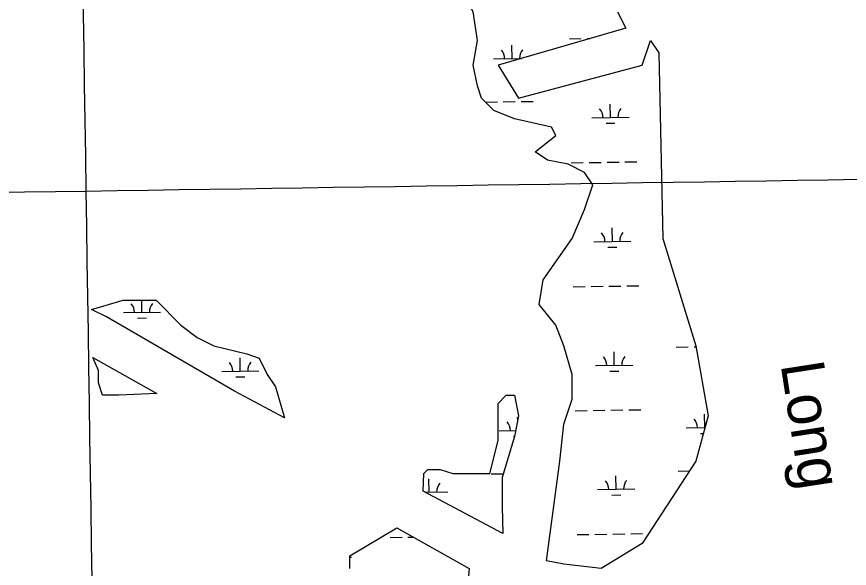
# Model space of a CAD drawing. Extents: x 3823584 to 3861785, y 301729 to 327625.
# Drawn here: x 3832856 to 3835091, y 312283 to 313764 of the extents above; entities that cross this region are included whole.
import ezdxf

# ---------------------------------------------------------------- set-up
doc = ezdxf.new("R2010")
doc.units = 0
for name, color, linetype in [('V-GRID-MAJR', 7, 'Continuous'), ('V-RIVR-IDEN', 7, 'Continuous'), ('V-TOPO-SHOR', 7, 'Continuous'), ('V-WETL-SWMP', 7, 'Continuous')]:
    doc.layers.add(name, color=color, linetype=linetype)

msp = doc.modelspace()

# ---------------------------------------------------------------- linework, layer by layer
at = {"layer": 'V-GRID-MAJR'}
for points in [[(3833134.7290000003, 307237.467), (3833043.082, 313295.662), (3832951.406, 319355.783), (3832859.73, 325415.89900000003), (3832859.701, 325417.829)], [(3827733.773, 313215.73), (3833043.082, 313295.662), (3838352.38, 313376.366), (3843661.667, 313457.842), (3848970.941, 313540.09), (3854280.204, 313623.11100000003), (3859589.454, 313706.903), (3859589.455, 313706.903)]]:
    msp.add_spline(points, degree=3, dxfattribs=at)
at = {"layer": 'V-TOPO-SHOR'}
for p, q in [((3834092.9695340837, 313699.51694022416), (3834081.9115499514, 313776.97793844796)), ((3834468.954238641, 313776.97997329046), (3834491.0702168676, 313732.71597572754)), ((3834491.0702168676, 313732.71597572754), (3834148.26648363, 313633.12294587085)), ((3834081.9115370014, 313633.12093989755), (3834092.9695340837, 313699.51694022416)), ((3834535.3031723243, 313633.1229807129), (3834557.420160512, 313699.51898203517)), ((3834557.420160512, 313699.51898203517), (3834579.5361397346, 313666.3209843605)), ((3834579.5361397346, 313666.3209843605), (3834590.594086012, 313168.35499037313)), ((3834092.9695231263, 313577.7919414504), (3834081.9115370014, 313633.12093989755)), ((3834148.26648363, 313633.12294587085), (3834203.5574311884, 313544.5959517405)), ((3834203.5574311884, 313544.5959517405), (3834535.3031723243, 313633.1229807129)), ((3834104.0275112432, 313544.5939427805), (3834092.9695231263, 313577.7919414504)), ((3834137.202481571, 313511.39594610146), (3834104.0275112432, 313544.5939427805)), ((3834192.4934351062, 313489.2649513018), (3834137.202481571, 313511.39594610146)), ((3834292.0173530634, 313467.13296048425), (3834192.4934351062, 313489.2649513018)), ((3834303.075342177, 313445.00096170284), (3834292.0173530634, 313467.13296048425)), ((3834247.7843826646, 313400.73695717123), (3834303.075342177, 313445.00096170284)), ((3834280.9593539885, 313378.6059603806), (3834247.7843826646, 313400.73695717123)), ((3834336.2503085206, 313367.53996546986), (3834280.9593539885, 313378.6059603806)), ((3834380.483270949, 313345.40796967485), (3834336.2503085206, 313367.53996546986)), ((3834402.5992501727, 313312.20997200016), (3834380.483270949, 313345.40796967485)), ((3834380.483261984, 313245.8149706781), (3834402.5992501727, 313312.20997200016)), ((3834347.3082816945, 313168.352968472), (3834380.483261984, 313245.8149706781)), ((3834269.900333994, 313057.69396261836), (3834347.3082816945, 313168.352968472)), ((3834590.594086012, 313168.35499037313), (3834679.0599889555, 312880.642001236)), ((3834258.8423369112, 312991.2989622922), (3834269.900333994, 313057.69396261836)), ((3834303.0752963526, 312935.9689668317), (3834258.8423369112, 312991.2989622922)), ((3834325.1912735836, 312880.63996937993), (3834303.0752963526, 312935.9689668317)), ((3834347.3082488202, 312803.1789721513), (3834325.1912735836, 312880.63996937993)), ((3834679.0599889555, 312880.642001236), (3834712.2349453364, 312692.52100611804)), ((3834347.3082428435, 312736.7829728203), (3834347.3082488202, 312803.1789721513)), ((3834325.191254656, 312670.3879714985), (3834347.3082428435, 312736.7829728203)), ((3834712.2349453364, 312692.52100611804), (3834679.0599610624, 312570.7970043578)), ((3834314.1332545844, 312570.7949715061), (3834325.191254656, 312670.3879714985)), ((3834278.404259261, 312303.5139709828), (3834314.1332545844, 312570.7949715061)), ((3834679.0599610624, 312570.7970043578), (3834535.3030567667, 312349.4779936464)), ((3834535.3030567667, 312349.4779936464), (3834424.721139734, 312283.08298436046)), ((3834325.197220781, 312294.1489752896), (3834278.404259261, 312303.5139709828)), ((3834424.721139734, 312283.08298436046), (3834325.197220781, 312294.1489752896))]:
    msp.add_line(p, q, dxfattribs=at)
for points in [[(3833057.5330000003, 312977.52400000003), (3833141.9620000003, 313002.365), (3833230.427, 313002.365), (3833296.7770000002, 312935.969), (3833341.0100000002, 312902.772), (3833385.2430000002, 312880.64), (3833473.708, 312858.50800000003), (3833506.883, 312847.442), (3833528.9990000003, 312803.179), (3833551.116, 312769.981), (3833575.615, 312687.23600000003)], [(3833575.615, 312687.23600000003), (3833440.539, 312758.917), (3833097.734, 312958.103), (3833057.5330000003, 312977.52400000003)], [(3833232.87, 312752.213), (3833130.904, 312747.849), (3833086.671, 312747.849), (3833075.612, 312781.047), (3833075.612, 312814.245), (3833060.4250000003, 312848.753)], [(3833060.4250000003, 312848.753), (3833232.87, 312752.213)], [(3833947.409, 312489.936), (3833949.2120000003, 312537.597), (3833960.27, 312548.663), (3833993.4450000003, 312548.663), (3834026.619, 312537.597), (3834126.143, 312537.597), (3834148.2600000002, 312626.124), (3834148.2600000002, 312725.717), (3834170.376, 312747.849), (3834192.4930000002, 312747.849), (3834203.551, 312692.51900000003), (3834192.4930000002, 312637.19), (3834159.318, 312526.531), (3834159.318, 312449.07), (3834161.214, 312376.47500000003)], [(3834161.214, 312376.47500000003), (3833947.409, 312489.936)], [(3833750.164, 312283.081), (3833750.164, 312316.279), (3833876.853, 312391.693)], [(3833876.853, 312391.693), (3834070.858, 312283.083)], [(3834070.858, 312283.083), (3834054.294, 312082.523)]]:
    msp.add_lwpolyline(points, dxfattribs=at)
at = {"layer": 'V-WETL-SWMP'}
for p, q in [((3834339.9145680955, 313704.1255487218), (3834371.910752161, 313704.6188889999)), ((3834387.9088441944, 313704.86555913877), (3834395.6168991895, 313704.9844074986)), ((3834186.123281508, 313651.00625263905), (3834185.568277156, 313687.00197395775)), ((3834136.129243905, 313650.2354084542), (3834211.1498463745, 313651.3921302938)), ((3834114.5036258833, 313534.45624939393), (3834146.499809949, 313534.9495896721)), ((3834162.497901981, 313535.1962598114), (3834194.494086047, 313535.68960008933)), ((3834210.49217808, 313535.93627022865), (3834242.488362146, 313536.4296105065)), ((3834450.0234978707, 313493.19401870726), (3834449.4684935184, 313529.1897400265)), ((3834400.029460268, 313492.42317452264), (3834500.0175354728, 313493.9648628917)), ((3834438.2628252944, 313477.5798501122), (3834462.259963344, 313477.9498553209)), ((3834345.0433478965, 313371.49008789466), (3834377.0395319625, 313371.9834281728)), ((3834393.037623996, 313372.2300983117), (3834425.033808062, 313372.7234385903)), ((3834441.031900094, 313372.9701087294), (3834473.02808416, 313373.46344900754)), ((3834489.026176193, 313373.7101191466), (3834521.0223602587, 313374.2034594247)), ((3834455.1522776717, 313160.55855788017), (3834454.5972733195, 313196.5542791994)), ((3834405.1582400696, 313159.78771369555), (3834505.1463152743, 313161.32940206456)), ((3834443.391605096, 313144.9443892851), (3834467.388743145, 313145.3143944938)), ((3834350.172127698, 313038.8546270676), (3834382.168311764, 313039.34796734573)), ((3834398.1664037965, 313039.5946374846), (3834430.1625878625, 313040.0879777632)), ((3834446.1606798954, 313040.33464790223), (3834478.1568639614, 313040.8279881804)), ((3834494.154955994, 313041.07465831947), (3834526.1511400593, 313041.56799859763)), ((3833192.677297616, 312970.2594115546), (3833192.182270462, 313002.3650000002)), ((3833142.683239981, 312969.48856706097), (3833242.6713552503, 312971.03025604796)), ((3833180.916621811, 312954.64524280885), (3833204.913769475, 312955.0152481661)), ((3834460.2810574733, 312827.9230970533), (3834459.7260531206, 312863.9188183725)), ((3834626.6093339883, 312876.92318500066), (3834658.605518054, 312877.4165252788)), ((3834674.6036100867, 312877.66319541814), (3834679.5717896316, 312877.739798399)), ((3833456.577635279, 312812.44717843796), (3833456.022627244, 312848.442899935)), ((3834410.2870198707, 312827.15225286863), (3834510.275095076, 312828.6939412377)), ((3833406.5835776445, 312811.67633394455), (3833506.5716929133, 312813.21802293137)), ((3833444.8169594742, 312796.83300969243), (3833468.8141071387, 312797.20301504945)), ((3834448.5203848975, 312812.3089284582), (3834472.5175229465, 312812.67893366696)), ((3834355.3009074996, 312706.2191662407), (3834387.297091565, 312706.7125065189)), ((3834403.295183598, 312706.95917665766), (3834435.291367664, 312707.4525169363)), ((3834451.289459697, 312707.69918707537), (3834483.2856437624, 312708.19252735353)), ((3834499.283735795, 312708.4391974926), (3834531.279919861, 312708.9325377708)), ((3834201.0852431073, 312680.1815191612), (3834200.9478025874, 312689.09539130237)), ((3834703.3577694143, 312660.8377274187), (3834702.8027650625, 312696.8334487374)), ((3834653.3637318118, 312660.0668832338), (3834703.600921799, 312660.8414765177)), ((3834151.508752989, 312652.3288253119), (3834195.6546696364, 312653.00949894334)), ((3834189.7421348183, 312637.4855010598), (3834192.5607442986, 312637.5289604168)), ((3834691.5970968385, 312645.22355882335), (3834699.3770662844, 312645.3435160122)), ((3834129.883137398, 312536.5496655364), (3834161.879334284, 312537.0430060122)), ((3834465.4098372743, 312495.28763622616), (3834464.854832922, 312531.2833575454)), ((3834631.7381137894, 312544.28772417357), (3834662.1454961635, 312544.75656715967)), ((3833963.5547987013, 312487.54957632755), (3833962.9997906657, 312523.5452978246)), ((3833952.2348576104, 312487.37503729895), (3834013.5488563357, 312488.32042082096)), ((3834415.415799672, 312494.51679204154), (3834515.403874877, 312496.0584804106)), ((3834453.6491646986, 312479.6734676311), (3834477.6463027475, 312480.0434728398)), ((3834360.4296873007, 312373.58370541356), (3834392.4258713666, 312374.0770456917)), ((3834408.423963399, 312374.3237158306), (3834440.4201474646, 312374.8170561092)), ((3834456.418239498, 312375.0637262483), (3834488.4144235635, 312375.55706652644)), ((3834504.4125155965, 312375.8037366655), (3834536.4086996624, 312376.2970769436)), ((3833858.574618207, 312365.84564426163), (3833890.5708150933, 312366.3389847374)), ((3833906.568913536, 312366.5856549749), (3833921.295489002, 312366.8127199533)), ((3833750.164, 312313.4260597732), (3833754.7773325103, 312313.49719146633))]:
    msp.add_line(p, q, dxfattribs=at)
for points in [[(3834402.599, 313312.21), (3834380.483, 313345.408), (3834336.25, 313367.54), (3834280.9590000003, 313378.606), (3834247.784, 313400.737), (3834303.075, 313445.001), (3834292.017, 313467.13300000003), (3834192.4930000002, 313489.265), (3834137.202, 313511.396), (3834104.0270000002, 313544.594), (3834092.969, 313577.792), (3834081.911, 313633.121), (3834092.969, 313699.517), (3834081.911, 313776.978), (3834037.6780000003, 313854.439), (3834048.736, 313954.033), (3834137.202, 314086.82300000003), (3834148.2600000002, 314097.889), (3834184.92, 314193.835)], [(3834468.954, 313776.98), (3834491.0700000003, 313732.716), (3834148.2660000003, 313633.123), (3834203.557, 313544.596), (3834535.3030000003, 313633.123), (3834557.42, 313699.51900000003), (3834579.536, 313666.321), (3834590.594, 313168.355), (3834679.06, 312880.642), (3834712.235, 312692.521), (3834679.06, 312570.797), (3834535.3030000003, 312349.478), (3834424.721, 312283.083), (3834325.197, 312294.14900000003), (3834278.404, 312303.514), (3834314.133, 312570.795), (3834325.191, 312670.38800000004), (3834347.308, 312736.783), (3834347.308, 312803.179), (3834325.191, 312880.64), (3834303.075, 312935.969), (3834258.842, 312991.299), (3834269.9, 313057.694), (3834347.308, 313168.353), (3834380.483, 313245.815), (3834402.599, 313312.21)], [(3833750.164, 312283.081), (3833750.164, 312316.279), (3833876.853, 312391.693), (3834070.858, 312283.083), (3834054.294, 312082.523)]]:
    msp.add_lwpolyline(points, dxfattribs=at)
for points in [[(3833575.615, 312687.23600000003), (3833440.539, 312758.917), (3833097.734, 312958.103), (3833057.5330000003, 312977.52400000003), (3833141.9620000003, 313002.365), (3833230.427, 313002.365), (3833296.7770000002, 312935.969), (3833341.0100000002, 312902.772), (3833385.2430000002, 312880.64), (3833473.708, 312858.50800000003), (3833506.883, 312847.442), (3833528.9990000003, 312803.179), (3833551.116, 312769.981)], [(3833060.4250000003, 312848.753), (3833232.87, 312752.213), (3833130.904, 312747.849), (3833086.671, 312747.849), (3833075.612, 312781.047), (3833075.612, 312814.245)], [(3834161.214, 312376.47500000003), (3833947.409, 312489.936), (3833949.2120000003, 312537.597), (3833960.27, 312548.663), (3833993.4450000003, 312548.663), (3834026.619, 312537.597), (3834126.143, 312537.597), (3834148.2600000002, 312626.124), (3834148.2600000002, 312725.717), (3834170.376, 312747.849), (3834192.4930000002, 312747.849), (3834203.551, 312692.51900000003), (3834192.4930000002, 312637.19), (3834159.318, 312526.531), (3834159.318, 312449.07)]]:
    msp.add_lwpolyline(points, close=True, dxfattribs=at)
for centre, radius, start, end in [((3834130.8796130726, 313650.6293254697), 35.24628790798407, 0.1115373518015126, 41.65519568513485), ((3834241.352310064, 313652.33267331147), 35.246287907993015, 140.1115349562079, 181.65519328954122), ((3834394.7798294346, 313492.8170915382), 35.24628790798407, 0.1115373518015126, 41.65519568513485), ((3834505.252526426, 313494.5204393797), 35.246287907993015, 140.1115349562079, 181.65519328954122), ((3834399.9086092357, 313160.1816307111), 35.24628790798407, 0.1115373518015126, 41.65519568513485), ((3834510.3813062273, 313161.8849785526), 35.246287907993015, 140.1115349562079, 181.65519328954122), ((3833137.4336069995, 312969.88248404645), 35.24628790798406, 0.11153765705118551, 41.65519599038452), ((3833247.9063482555, 312971.58583257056), 35.246287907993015, 140.1115346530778, 181.65519298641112), ((3834405.037389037, 312827.5461698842), 35.24628790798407, 0.1115373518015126, 41.65519568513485), ((3834515.510086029, 312829.2495177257), 35.246287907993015, 140.1115349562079, 181.65519328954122), ((3833401.333944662, 312812.07025092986), 35.24628790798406, 0.11153765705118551, 41.65519599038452), ((3833511.8066859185, 312813.7735994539), 35.246287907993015, 140.1115346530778, 181.65519298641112), ((3834648.1141009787, 312660.46080024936), 35.24628790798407, 0.1115373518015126, 41.65519568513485), ((3834146.2591200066, 312652.7227422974), 35.24628790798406, 0.11153765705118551, 41.65519599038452), ((3834018.7838493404, 312488.87599734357), 35.246287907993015, 140.1115346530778, 181.65519298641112), ((3834410.1661688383, 312494.9107090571), 35.24628790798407, 0.1115373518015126, 41.65519568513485), ((3834520.6388658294, 312496.6140568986), 35.246287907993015, 140.1115349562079, 181.65519328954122)]:
    msp.add_arc(centre, radius, start, end, dxfattribs=at)

# ---------------------------------------------------------------- texts
at = {"layer": 'V-RIVR-IDEN'}
msp.add_text('Long', height=115.9997660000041, rotation=278.8203440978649, dxfattribs=at).set_placement((3834906.6521472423, 312830.4093138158))

doc.saveas('drawing.dxf')
